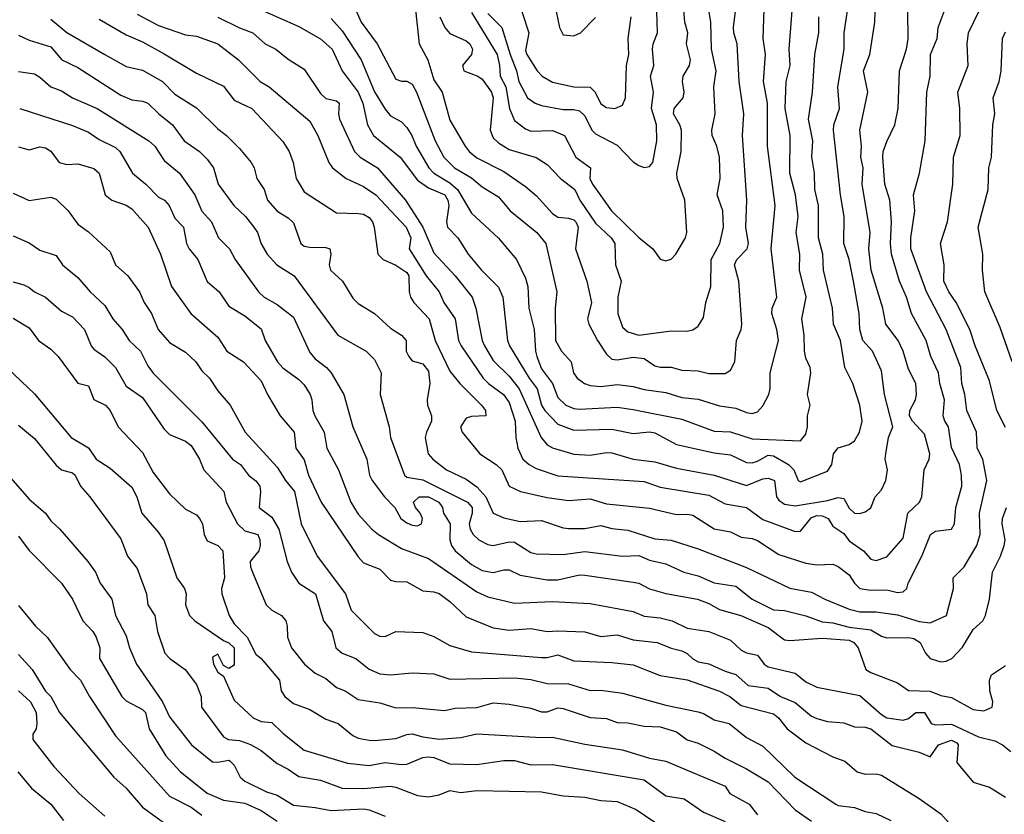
# Model space of a CAD drawing. Header units: metres. Extents: x -46681 to -43747, y -240911 to -237677.
# Tile 660 of 1056: x -45493 to -45402, y -238561 to -238488. Entities that reach past the tile are written whole.
import ezdxf

# ---------------------------------------------------------------- set-up
doc = ezdxf.new("R2010")
doc.units = ezdxf.units.M
doc.layers.add('CONTOUR_INDEX', color=1, linetype='Continuous')
doc.layers.add('CONTOUR_INTER', color=3, linetype='Continuous')

msp = doc.modelspace()

# ---------------------------------------------------------------- linework, layer by layer
at = {"layer": 'CONTOUR_INDEX'}
for points, elevation in [([(-45462.095, -238486.273), (-45461.311, -238488.02), (-45459.838, -238490.02), (-45458.095, -238493.288), (-45457.595, -238493.482), (-45457.095, -238493.471), (-45456.595, -238493.757), (-45456.186, -238494.52), (-45454.461, -238499.02), (-45453.653, -238500.52), (-45452.664, -238501.52), (-45451.095, -238502.446), (-45450.095, -238503.284), (-45448.595, -238504.211), (-45447.498, -238505.52), (-45445.036, -238507.52), (-45444.22, -238508.52), (-45443.201, -238513.02), (-45443.345, -238514.52), (-45443.304, -238517.52), (-45442.743, -238518.52), (-45441.85, -238519.52), (-45441.638, -238520.52), (-45441.297, -238521.02), (-45440.633, -238521.52), (-45440.095, -238521.712), (-45439.095, -238521.795), (-45437.595, -238521.593), (-45436.095, -238521.803), (-45435.095, -238522.077), (-45433.095, -238522.364), (-45431.595, -238522.811), (-45430.095, -238522.964), (-45428.095, -238523.591), (-45426.595, -238523.8), (-45425.595, -238524.196), (-45425.095, -238524.283), (-45424.595, -238524.13), (-45424.095, -238523.581), (-45423.539, -238522.52), (-45423.42, -238522.02), (-45423.399, -238520.52), (-45422.642, -238517.52), (-45422.783, -238516.52), (-45423.261, -238515.02), (-45423.22, -238514.52), (-45422.799, -238513.52), (-45423.323, -238509.02), (-45422.959, -238505.02), (-45423.661, -238499.52), (-45423.657, -238495.52), (-45424.042, -238493.52), (-45423.835, -238491.02), (-45424.063, -238489.52), (-45423.885, -238484.02)], 80), ([(-45485.595, -238487.732), (-45483.095, -238489.202), (-45481.595, -238489.855), (-45479.595, -238490.947), (-45476.595, -238492.733), (-45474.095, -238493.935), (-45473.095, -238495.234), (-45471.468, -238496.02), (-45468.595, -238499.091), (-45468.007, -238500.02), (-45467.628, -238501.02), (-45467.361, -238502.52), (-45466.595, -238503.745), (-45463.595, -238505.698), (-45461.595, -238505.747), (-45461.095, -238505.822), (-45460.595, -238506.117), (-45460.275, -238506.52), (-45460.103, -238507.02), (-45459.766, -238509.52), (-45459.29, -238510.02), (-45458.095, -238510.55), (-45457.095, -238511.226), (-45456.903, -238511.52), (-45456.87, -238513.02), (-45456.736, -238513.52), (-45456.441, -238514.02), (-45455.021, -238515.52), (-45454.453, -238517.52), (-45453.095, -238520.359), (-45452.192, -238521.52), (-45450.159, -238523.52), (-45449.809, -238524.02), (-45449.753, -238524.52), (-45451.095, -238524.574), (-45451.595, -238524.721), (-45452.115, -238525.52), (-45451.965, -238526.02), (-45450.338, -238528.02), (-45448.803, -238529.02), (-45448.296, -238529.52), (-45447.595, -238531.037), (-45446.559, -238531.52), (-45444.095, -238532.082), (-45442.095, -238532.363), (-45440.095, -238532.197), (-45438.595, -238532.677), (-45434.595, -238533.058), (-45432.095, -238533.662), (-45431.095, -238533.617), (-45430.595, -238533.721), (-45428.595, -238534.977), (-45427.095, -238535.268), (-45426.095, -238535.765), (-45425.095, -238535.88), (-45424.595, -238536.083), (-45422.595, -238537.358), (-45420.095, -238538.179), (-45419.095, -238538.336), (-45417.595, -238538.271), (-45417.095, -238538.472), (-45416.095, -238539.248), (-45415.595, -238540.024), (-45415.095, -238540.514), (-45414.095, -238540.672), (-45412.595, -238540.639), (-45411.595, -238540.887), (-45411.095, -238540.821), (-45410.743, -238540.52), (-45410.62, -238540.02), (-45409.35, -238537.52), (-45408.542, -238535.52), (-45408.095, -238535.211), (-45406.595, -238535.004), (-45406.318, -238534.52), (-45406.207, -238533.02), (-45405.648, -238531.02), (-45405.673, -238530.02), (-45405.871, -238529.02), (-45406.595, -238527.449), (-45406.883, -238525.52), (-45407.224, -238525.02), (-45407.36, -238524.52), (-45407.241, -238523.02), (-45407.69, -238521.52), (-45407.816, -238520.52), (-45408.503, -238519.02), (-45408.948, -238517.52), (-45410.3, -238515.02), (-45410.76, -238513.52), (-45411.434, -238512.02), (-45412.149, -238509.52), (-45412.258, -238508.52), (-45412.157, -238506.52), (-45412.307, -238504.52), (-45412.777, -238503.02), (-45412.977, -238500.52), (-45412.93, -238500.02), (-45412.595, -238499.073), (-45411.859, -238497.52), (-45411.534, -238496.02), (-45411.41, -238492.52), (-45410.789, -238490.52), (-45410.615, -238489.52), (-45410.687, -238484.52)], 85), ([(-45446.419, -238487.02), (-45445.782, -238489.02), (-45446.095, -238490.635), (-45445.982, -238491.02), (-45445.015, -238492.52), (-45444.541, -238493.02), (-45443.595, -238493.576), (-45441.595, -238494.009), (-45440.095, -238494.044), (-45439.632, -238494.52), (-45439.095, -238495.59), (-45438.595, -238495.928), (-45437.802, -238496.02), (-45437.095, -238495.699), (-45436.808, -238495.02), (-45436.738, -238492.02), (-45436.515, -238491.02), (-45436.582, -238489.52), (-45436.282, -238487.52)], 75), ([(-45493.095, -238499.575), (-45492.095, -238499.842), (-45491.095, -238499.571), (-45490.595, -238499.655), (-45490.095, -238499.989), (-45489.329, -238501.02), (-45488.595, -238501.205), (-45487.595, -238501.161), (-45486.095, -238501.573), (-45485.594, -238502.02), (-45485.05, -238504.02), (-45484.423, -238504.52), (-45483.095, -238504.97), (-45482.595, -238505.307), (-45481.058, -238507.02), (-45479.934, -238509.52), (-45478.9, -238512.52), (-45477.101, -238515.02), (-45474.595, -238517.229), (-45473.768, -238518.52), (-45472.237, -238519.52), (-45470.595, -238521.277), (-45470.018, -238522.52), (-45468.837, -238524.52), (-45467.546, -238526.02), (-45467.384, -238527.52), (-45466.595, -238528.577), (-45466.2, -238530.02), (-45465.017, -238532.52), (-45461.595, -238537.577), (-45461.095, -238538.136), (-45459.595, -238538.716), (-45458.595, -238539.742), (-45458.095, -238539.884), (-45457.095, -238539.913), (-45455.595, -238540.734), (-45454.595, -238540.815), (-45454.095, -238540.991), (-45453.095, -238541.734), (-45451.595, -238543.133), (-45449.095, -238544.164), (-45447.595, -238544.392), (-45445.595, -238544.216), (-45444.095, -238544.507), (-45443.095, -238544.437), (-45440.595, -238544.548), (-45439.095, -238544.965), (-45437.595, -238544.815), (-45436.095, -238545.268), (-45433.882, -238545.52), (-45432.595, -238546.055), (-45431.595, -238546.294), (-45431.095, -238546.542), (-45430.595, -238547.042), (-45430.095, -238547.333), (-45429.095, -238547.5), (-45427.595, -238548.192), (-45426.595, -238548.504), (-45425.439, -238549.52), (-45423.595, -238549.747), (-45422.457, -238550.52), (-45421.095, -238551.091), (-45419.595, -238552.346), (-45419.095, -238552.577), (-45418.095, -238552.84), (-45416.595, -238552.967), (-45415.595, -238553.331), (-45414.595, -238553.379), (-45414.095, -238553.542), (-45412.095, -238555.076), (-45409.595, -238555.685), (-45408.595, -238556.124), (-45407.798, -238555.02), (-45406.595, -238554.594), (-45406.095, -238554.825), (-45405.982, -238555.02), (-45406.095, -238556.647), (-45404.595, -238558.477), (-45403.095, -238558.93), (-45401.595, -238559.852)], 90), ([(-45494.095, -238520.101), (-45491.595, -238522.466), (-45488.198, -238526.52), (-45486.595, -238527.48), (-45485.884, -238528.52), (-45484.595, -238529.356), (-45482.595, -238531.123), (-45482.11, -238532.02), (-45481.658, -238533.52), (-45480.095, -238535.332), (-45479.595, -238536.108), (-45478.408, -238539.52), (-45477.685, -238540.52), (-45477.541, -238541.02), (-45477.605, -238542.02), (-45477.223, -238543.02), (-45476.727, -238543.52), (-45474.095, -238545.348), (-45473.595, -238545.555), (-45473.098, -238546.02), (-45473.095, -238547.621), (-45473.595, -238547.951), (-45474.095, -238547.658), (-45474.595, -238546.608), (-45475.095, -238546.895), (-45475.015, -238547.52), (-45474.595, -238548.275), (-45474.095, -238548.645), (-45473.095, -238550.869), (-45471.345, -238552.52), (-45470.595, -238552.847), (-45469.595, -238552.935), (-45468.595, -238553.931), (-45466.595, -238555.505), (-45462.595, -238556.723), (-45460.595, -238556.914), (-45459.095, -238556.648), (-45457.595, -238556.844), (-45457.095, -238556.796), (-45455.595, -238556.202), (-45455.095, -238556.137), (-45454.595, -238556.201), (-45453.095, -238556.772), (-45450.595, -238556.823), (-45448.095, -238556.47), (-45447.095, -238556.473), (-45445.595, -238556.855), (-45443.595, -238556.823), (-45435.095, -238558.271), (-45433.095, -238559.741), (-45431.391, -238560.02), (-45429.595, -238561.252), (-45427.595, -238562.105)], 95), ([(-45493.095, -238546.65), (-45491.827, -238548.02), (-45490.595, -238550.033), (-45490.081, -238550.52), (-45489.297, -238552.02), (-45484.245, -238558.02), (-45483.095, -238559.029), (-45481.595, -238560.793), (-45478.095, -238563.31)], 100)]:
    msp.add_lwpolyline(points, dxfattribs=dict(at, elevation=elevation))
at = {"layer": 'CONTOUR_INTER'}
for points, elevation in [([(-45456.375, -238486.02), (-45455.958, -238490.02), (-45455.153, -238491.52), (-45454.595, -238493.367), (-45453.827, -238494.52), (-45453.095, -238497.11), (-45451.695, -238499.52), (-45451.311, -238500.02), (-45450.595, -238500.601), (-45448.095, -238501.849), (-45446.095, -238503.252), (-45445.095, -238504.085), (-45443.595, -238505.761), (-45443.095, -238506.09), (-45442.095, -238506.179), (-45441.595, -238506.334), (-45441.415, -238506.52), (-45441.196, -238507.02), (-45441.46, -238509.02), (-45440.407, -238512.02), (-45439.983, -238514.02), (-45440.344, -238515.52), (-45440.211, -238516.02), (-45439.412, -238517.52), (-45438.595, -238518.799), (-45438.095, -238519.245), (-45437.595, -238519.332), (-45436.095, -238519.086), (-45435.095, -238519.187), (-45434.095, -238519.863), (-45433.595, -238519.993), (-45432.595, -238520.012), (-45431.595, -238520.285), (-45430.095, -238520.355), (-45429.095, -238520.582), (-45427.595, -238520.586), (-45427.095, -238520.276), (-45426.676, -238519.52), (-45426.538, -238517.52), (-45426.107, -238516.52), (-45426.043, -238516.02), (-45426.307, -238512.02), (-45426.708, -238510.52), (-45426.511, -238510.02), (-45425.541, -238509.02), (-45425.419, -238508.52), (-45425.671, -238507.02), (-45425.562, -238504.52), (-45425.984, -238498.52), (-45425.859, -238496.52), (-45426.29, -238493.52), (-45426.459, -238490.02), (-45426.783, -238489.02), (-45426.804, -238488.52), (-45426.187, -238483.52)], 79), ([(-45474.095, -238485.286), (-45467.095, -238488.408), (-45465.095, -238489.567), (-45464.023, -238490.52), (-45463.07, -238492.52), (-45461.592, -238494.52), (-45461.168, -238495.52), (-45460.738, -238497.52), (-45460.168, -238498.52), (-45457.722, -238500.52), (-45456.095, -238502.678), (-45455.095, -238503.371), (-45453.583, -238504.02), (-45453.295, -238504.52), (-45453.206, -238505.02), (-45453.425, -238506.52), (-45453.31, -238507.02), (-45452.355, -238508.02), (-45451.393, -238509.52), (-45450.158, -238511.02), (-45448.595, -238512.591), (-45448.195, -238513.52), (-45447.753, -238517.52), (-45447.581, -238518.02), (-45445.745, -238521.02), (-45445.004, -238522.02), (-45444.595, -238523.516), (-45444.305, -238524.02), (-45443.095, -238525.278), (-45441.595, -238525.852), (-45438.095, -238525.759), (-45436.095, -238526.152), (-45434.595, -238526.007), (-45434.095, -238526.083), (-45432.095, -238527.16), (-45428.595, -238527.954), (-45427.095, -238528.113), (-45425.595, -238528.851), (-45425.095, -238528.867), (-45424.595, -238528.707), (-45423.595, -238528.172), (-45423.095, -238528.206), (-45421.712, -238529.02), (-45421.231, -238529.52), (-45420.801, -238530.52), (-45420.595, -238530.628), (-45418.095, -238529.637), (-45417.681, -238529.02), (-45417.544, -238528.02), (-45417.095, -238527.481), (-45416.095, -238527.165), (-45415.595, -238526.844), (-45415.137, -238526.02), (-45414.876, -238525.02), (-45415.106, -238523.52), (-45415.759, -238521.52), (-45416.504, -238520.02), (-45416.886, -238517.52), (-45417.552, -238516.02), (-45417.648, -238514.52), (-45418.482, -238511.02), (-45418.53, -238509.52), (-45418.932, -238508.02), (-45418.919, -238505.02), (-45419.27, -238503.52), (-45419.301, -238502.02), (-45419.561, -238500.52), (-45419.46, -238499.02), (-45419.862, -238497.02), (-45419.502, -238494.52), (-45419.267, -238491.02), (-45418.904, -238489.02), (-45418.908, -238487.52)], 82), ([(-45464.095, -238487.679), (-45463.095, -238488.816), (-45461.334, -238491.52), (-45460.095, -238494.485), (-45459.095, -238496.069), (-45458.595, -238496.685), (-45457.595, -238497.244), (-45457.095, -238497.782), (-45456.635, -238498.52), (-45456.232, -238499.52), (-45455.036, -238501.52), (-45454.589, -238502.02), (-45453.095, -238502.921), (-45452.408, -238503.52), (-45451.095, -238505.733), (-45448.595, -238508.049), (-45446.933, -238510.02), (-45446.095, -238511.75), (-45445.862, -238512.52), (-45445.791, -238514.52), (-45445.291, -238516.52), (-45445.165, -238518.52), (-45445.029, -238519.02), (-45444.595, -238520.167), (-45443.589, -238521.52), (-45443.095, -238522.816), (-45442.358, -238523.52), (-45441.595, -238523.828), (-45441.095, -238523.885), (-45437.595, -238523.701), (-45436.095, -238523.919), (-45431.595, -238524.82), (-45428.595, -238525.923), (-45427.095, -238526.002), (-45425.095, -238526.633), (-45420.595, -238526.826), (-45420.095, -238526.212), (-45419.938, -238525.52), (-45419.951, -238524.52), (-45419.707, -238523.52), (-45419.965, -238522.52), (-45419.641, -238520.52), (-45419.696, -238520.02), (-45420.095, -238519.167), (-45420.241, -238518.52), (-45420.248, -238517.02), (-45420.479, -238515.52), (-45420.084, -238513.52), (-45420.702, -238511.02), (-45420.654, -238509.52), (-45421.009, -238507.52), (-45420.81, -238506.02), (-45421.069, -238504.02), (-45421.6, -238502.02), (-45421.571, -238498.52), (-45422.029, -238496.02), (-45421.913, -238493.52), (-45421.567, -238492.02), (-45421.65, -238490.52), (-45421.187, -238484.52)], 81), ([(-45474.595, -238487.55), (-45472.595, -238488.557), (-45471.374, -238489.02), (-45470.229, -238490.02), (-45469.232, -238490.52), (-45468.095, -238491.456), (-45466.595, -238492.362), (-45465.095, -238494.631), (-45464.595, -238495.105), (-45463.595, -238495.32), (-45463.355, -238495.52), (-45463.411, -238496.52), (-45463.317, -238497.02), (-45461.944, -238500.02), (-45461.425, -238500.52), (-45459.8, -238501.52), (-45457.2, -238504.52), (-45455.599, -238507.02), (-45454.595, -238509.39), (-45452.595, -238511.521), (-45451.046, -238513.52), (-45450.694, -238514.52), (-45450.104, -238517.52), (-45449.878, -238518.02), (-45449.095, -238519.376), (-45447.595, -238520.848), (-45446.686, -238522.02), (-45444.653, -238526.52), (-45444.095, -238527.21), (-45443.595, -238527.485), (-45441.595, -238528.055), (-45440.095, -238528.158), (-45438.595, -238527.899), (-45438.095, -238527.934), (-45436.103, -238528.52), (-45434.095, -238528.762), (-45432.095, -238529.379), (-45428.595, -238530.022), (-45425.595, -238530.974), (-45424.095, -238530.362), (-45423.595, -238530.305), (-45423.002, -238530.52), (-45422.813, -238532.02), (-45422.595, -238532.344), (-45422.095, -238532.703), (-45421.095, -238532.861), (-45418.095, -238532.367), (-45417.095, -238532.068), (-45416.595, -238532.174), (-45416.095, -238533.073), (-45415.595, -238533.523), (-45415.095, -238533.551), (-45414.595, -238533.414), (-45414.095, -238533.043), (-45413.693, -238532.02), (-45413.095, -238531.369), (-45412.678, -238530.52), (-45412.546, -238529.52), (-45412.736, -238528.52), (-45412.692, -238528.02), (-45412.456, -238526.52), (-45412.036, -238525.52), (-45412.799, -238522.52), (-45413.095, -238520.333), (-45413.923, -238518.52), (-45414.808, -238517.52), (-45415.115, -238516.52), (-45415.158, -238515.02), (-45415.7, -238512.02), (-45416.099, -238510.02), (-45416.574, -238508.52), (-45416.561, -238506.02), (-45416.898, -238504.02), (-45417.552, -238498.02), (-45417.499, -238497.52), (-45416.988, -238496.02), (-45417.13, -238494.02), (-45416.548, -238490.52), (-45416.562, -238489.02), (-45416.042, -238485.52)], 83), ([(-45490.095, -238487.75), (-45488.595, -238488.989), (-45485.09, -238491.02), (-45483.095, -238492.124), (-45481.595, -238492.481), (-45479.751, -238493.52), (-45478.595, -238494.693), (-45476.595, -238495.967), (-45474.595, -238497.901), (-45473.797, -238498.52), (-45472.595, -238499.721), (-45471.524, -238501.02), (-45471.25, -238501.52), (-45470.996, -238502.52), (-45470.324, -238503.52), (-45469.994, -238504.52), (-45469.095, -238505.549), (-45468.095, -238506.142), (-45467.595, -238506.605), (-45466.908, -238508.52), (-45466.595, -238508.775), (-45466.095, -238508.88), (-45464.595, -238508.902), (-45464.225, -238509.02), (-45464.126, -238509.52), (-45464.3, -238510.52), (-45464.169, -238511.02), (-45463.046, -238512.02), (-45462.095, -238513.612), (-45461.595, -238514.089), (-45460.101, -238515.02), (-45458.595, -238516.389), (-45457.573, -238517.02), (-45457.153, -238517.52), (-45457.137, -238518.52), (-45456.905, -238519.02), (-45456.595, -238519.427), (-45455.595, -238519.685), (-45455.095, -238520.375), (-45454.948, -238521.52), (-45455.213, -238523.02), (-45455.186, -238523.52), (-45454.809, -238524.52), (-45454.795, -238525.02), (-45455.276, -238526.02), (-45455.376, -238526.52), (-45455.113, -238528.02), (-45454.691, -238528.52), (-45453.427, -238529.52), (-45451.595, -238530.388), (-45450.595, -238531.084), (-45449.769, -238532.02), (-45449.095, -238533.529), (-45448.095, -238533.973), (-45446.595, -238534.297), (-45444.595, -238534.211), (-45442.595, -238534.881), (-45442.095, -238534.942), (-45440.595, -238534.942), (-45439.095, -238534.684), (-45438.095, -238534.952), (-45436.595, -238535.118), (-45434.095, -238535.91), (-45432.595, -238536.049), (-45430.095, -238536.838), (-45425.595, -238538.563), (-45421.595, -238540.479), (-45419.595, -238540.862), (-45418.344, -238541.52), (-45416.095, -238542.429), (-45415.095, -238542.68), (-45413.595, -238542.689), (-45411.595, -238542.971), (-45409.595, -238543.587), (-45408.595, -238543.696), (-45407.072, -238543.02), (-45406.421, -238540.52), (-45406.456, -238539.52), (-45405.417, -238538.52), (-45404.241, -238536.52), (-45403.951, -238535.52), (-45403.994, -238533.52), (-45403.322, -238530.52), (-45403.693, -238528.52), (-45404.23, -238527.52), (-45404.276, -238526.02), (-45405.187, -238524.02), (-45405.356, -238522.52), (-45405.652, -238521.52), (-45405.752, -238520.02), (-45407.098, -238516.52), (-45408.929, -238513.02), (-45410.357, -238509.02), (-45410.361, -238508.02), (-45409.988, -238505.52), (-45410.122, -238504.02), (-45409.558, -238502.02), (-45409.042, -238499.02), (-45408.88, -238494.52), (-45408.583, -238493.02), (-45408.555, -238491.02), (-45407.941, -238489.52), (-45407.851, -238488.52), (-45407.294, -238487.02)], 86), ([(-45482.095, -238487.289), (-45480.095, -238488.328), (-45477.595, -238489.194), (-45476.595, -238489.321), (-45474.595, -238490.038), (-45472.691, -238491.52), (-45470.675, -238493.52), (-45469.86, -238494.02), (-45466.095, -238497.209), (-45465.337, -238498.52), (-45464.321, -238501.02), (-45463.972, -238501.52), (-45462.716, -238502.52), (-45461.095, -238503.263), (-45459.967, -238504.02), (-45457.149, -238507.02), (-45456.722, -238508.02), (-45456.871, -238509.02), (-45455.295, -238511.52), (-45454.088, -238513.02), (-45453.659, -238514.02), (-45452.61, -238515.52), (-45452.289, -238517.52), (-45452.048, -238518.02), (-45450.018, -238521.02), (-45449.523, -238521.52), (-45448.122, -238522.52), (-45447.595, -238523.29), (-45447.043, -238525.02), (-45446.997, -238526.52), (-45446.793, -238527.52), (-45446.329, -238528.52), (-45445.756, -238529.02), (-45445.095, -238529.395), (-45443.095, -238530.078), (-45435.095, -238530.599), (-45433.595, -238531.13), (-45429.095, -238531.881), (-45427.595, -238532.656), (-45425.595, -238533.01), (-45424.095, -238534.118), (-45421.095, -238535.244), (-45420.595, -238535.211), (-45419.595, -238533.943), (-45419.095, -238533.763), (-45418.595, -238533.772), (-45418.023, -238534.02), (-45417.595, -238534.732), (-45416.595, -238535.435), (-45416.095, -238536.115), (-45414.772, -238537.02), (-45414.095, -238537.798), (-45413.595, -238537.916), (-45412.595, -238537.597), (-45411.095, -238535.867), (-45410.637, -238533.52), (-45409.561, -238532.52), (-45409.365, -238532.02), (-45409.148, -238529.52), (-45408.68, -238528.52), (-45408.618, -238528.02), (-45409.095, -238526.215), (-45410.216, -238525.02), (-45410.489, -238524.52), (-45410.46, -238524.02), (-45409.939, -238523.02), (-45409.841, -238522.52), (-45409.921, -238521.52), (-45410.595, -238520.184), (-45411.073, -238518.52), (-45411.539, -238517.52), (-45412.676, -238516.02), (-45412.965, -238514.52), (-45414.061, -238511.02), (-45414.278, -238509.02), (-45414.138, -238507.52), (-45414.883, -238503.02), (-45414.789, -238501.52), (-45415.017, -238500.52), (-45414.943, -238499.52), (-45415.106, -238498.02), (-45414.371, -238494.52), (-45414.745, -238492.52), (-45414.173, -238491.02), (-45413.707, -238488.02), (-45413.673, -238487.02)], 84), ([(-45454.045, -238487.52), (-45453.56, -238488.52), (-45453.095, -238489.065), (-45451.595, -238489.758), (-45451.263, -238490.02), (-45450.997, -238490.52), (-45451.108, -238491.02), (-45451.925, -238492.02), (-45451.806, -238492.52), (-45450.504, -238493.02), (-45450.095, -238493.311), (-45449.244, -238494.52), (-45449.089, -238495.02), (-45449.372, -238498.02), (-45449.095, -238498.741), (-45448.595, -238499.205), (-45447.595, -238499.818), (-45445.095, -238500.571), (-45444.095, -238501.206), (-45442.838, -238502.52), (-45441.519, -238503.52), (-45441.044, -238504.52), (-45439.595, -238506.658), (-45438.15, -238508.02), (-45437.816, -238508.52), (-45437.749, -238510.52), (-45437.228, -238512.02), (-45437.547, -238513.52), (-45437.54, -238515.02), (-45437.095, -238516.281), (-45436.595, -238516.717), (-45435.595, -238517.023), (-45432.595, -238516.647), (-45431.095, -238516.666), (-45430.595, -238516.551), (-45430.095, -238516.193), (-45429.595, -238515.388), (-45429.377, -238514.02), (-45428.911, -238512.52), (-45428.891, -238510.02), (-45428.079, -238508.52), (-45427.747, -238507.02), (-45427.795, -238505.52), (-45428.332, -238504.02), (-45428.053, -238502.52), (-45428.103, -238500.52), (-45428.357, -238499.52), (-45428.787, -238498.52), (-45428.831, -238498.02), (-45428.506, -238496.52), (-45428.62, -238494.02), (-45428.42, -238492.52), (-45428.844, -238490.52), (-45428.923, -238488.02), (-45429.155, -238486.52)], 78), ([(-45451.095, -238487.134), (-45448.728, -238491.02), (-45448.499, -238492.02), (-45448.439, -238493.02), (-45447.905, -238494.02), (-45447.584, -238496.02), (-45447.095, -238497.147), (-45446.095, -238497.905), (-45445.595, -238498.113), (-45443.595, -238498.055), (-45442.463, -238498.52), (-45441.432, -238500.52), (-45440.071, -238501.52), (-45440.125, -238502.52), (-45439.882, -238503.02), (-45438.131, -238505.52), (-45435.595, -238507.986), (-45434.292, -238509.02), (-45433.595, -238509.973), (-45433.095, -238510.155), (-45432.595, -238509.999), (-45432.141, -238509.52), (-45431.253, -238508.02), (-45431.126, -238507.52), (-45431.306, -238504.52), (-45432.045, -238502.52), (-45432.05, -238502.02), (-45431.652, -238500.02), (-45431.632, -238498.02), (-45431.791, -238497.52), (-45432.383, -238496.52), (-45432.311, -238496.02), (-45431.467, -238495.02), (-45431.379, -238494.52), (-45431.552, -238493.52), (-45431.465, -238493.02), (-45430.88, -238492.02), (-45430.8, -238491.52), (-45431.157, -238490.02), (-45431.038, -238489.02), (-45431.335, -238488.02), (-45431.451, -238486.52)], 77), ([(-45449.595, -238487.226), (-45448.279, -238488.52), (-45447.527, -238491.02), (-45446.915, -238492.52), (-45446.718, -238493.52), (-45445.901, -238495.02), (-45445.197, -238495.52), (-45444.595, -238495.752), (-45442.595, -238496.123), (-45441.595, -238496.101), (-45441.095, -238496.234), (-45440.595, -238496.697), (-45439.939, -238498.02), (-45439.595, -238498.381), (-45437.595, -238499.433), (-45436.095, -238500.958), (-45435.595, -238501.315), (-45435.095, -238501.48), (-45434.595, -238501.396), (-45434.302, -238501.02), (-45433.908, -238499.02), (-45433.959, -238497.52), (-45434.424, -238496.02), (-45434.241, -238494.52), (-45434.514, -238493.02), (-45434.207, -238492.02), (-45434.316, -238490.52), (-45434.243, -238490.02), (-45433.859, -238489.02), (-45433.926, -238487.02)], 76), ([(-45443.254, -238487.02), (-45442.925, -238488.52), (-45442.595, -238489.206), (-45441.595, -238489.285), (-45440.979, -238489.02), (-45439.595, -238487.571)], 74), ([(-45401.595, -238525.59), (-45402.409, -238524.02), (-45403.095, -238521.252), (-45404.413, -238518.02), (-45404.891, -238516.52), (-45406.158, -238514.02), (-45406.857, -238513.02), (-45407.3, -238512.02), (-45407.269, -238510.52), (-45407.611, -238508.52), (-45406.98, -238506.52), (-45406.478, -238503.02), (-45406.424, -238500.52), (-45405.806, -238498.52), (-45405.833, -238496.02), (-45406.014, -238494.52), (-45405.047, -238492.02), (-45405.145, -238490.02), (-45405.039, -238489.02), (-45404.059, -238487.02)], 87), ([(-45400.968, -238519.52), (-45402.095, -238516.338), (-45403.503, -238513.02), (-45403.723, -238511.02), (-45403.683, -238509.52), (-45404.123, -238507.02), (-45403.217, -238503.52), (-45403.151, -238501.52), (-45402.898, -238500.52), (-45402.775, -238497.52), (-45402.574, -238496.52), (-45402.742, -238495.02), (-45402.174, -238493.52), (-45401.986, -238492.52), (-45401.877, -238489.52), (-45401.595, -238488.916)], 88), ([(-45493.095, -238489.217), (-45492.095, -238489.675), (-45490.095, -238490.3), (-45489.057, -238491.52), (-45487.595, -238492.213), (-45483.595, -238494.776), (-45482.595, -238495.203), (-45481.595, -238495.327), (-45481.095, -238495.527), (-45480.092, -238496.52), (-45478.807, -238497.52), (-45477.737, -238499.02), (-45476.319, -238500.02), (-45475.595, -238500.707), (-45475.003, -238501.52), (-45474.566, -238503.02), (-45473.139, -238505.02), (-45472.048, -238506.02), (-45471.271, -238507.02), (-45470.945, -238507.52), (-45470.595, -238508.576), (-45470.036, -238509.52), (-45469.142, -238510.52), (-45467.533, -238511.52), (-45463.472, -238517.02), (-45460.862, -238518.52), (-45460.095, -238519.28), (-45459.456, -238520.52), (-45459.556, -238522.52), (-45458.738, -238525.52), (-45458.59, -238526.52), (-45457.32, -238530.02), (-45457.095, -238530.21), (-45455.595, -238530.44), (-45451.453, -238532.52), (-45451.027, -238533.02), (-45451.036, -238533.52), (-45451.316, -238534.52), (-45451.217, -238535.02), (-45450.928, -238535.52), (-45450.425, -238536.02), (-45449.595, -238536.441), (-45449.095, -238536.528), (-45447.595, -238536.179), (-45447.095, -238536.224), (-45445.595, -238537.171), (-45445.095, -238537.294), (-45442.595, -238537.367), (-45440.595, -238537.08), (-45437.095, -238537.525), (-45435.595, -238537.475), (-45434.595, -238537.904), (-45433.095, -238538.242), (-45431.408, -238539.02), (-45430.095, -238539.339), (-45428.595, -238539.979), (-45426.595, -238540.315), (-45425.095, -238541.517), (-45423.095, -238542.498), (-45422.095, -238542.572), (-45420.095, -238543.044), (-45418.595, -238543.61), (-45417.595, -238543.714), (-45416.095, -238544.11), (-45414.095, -238544.344), (-45413.095, -238544.932), (-45412.595, -238545.079), (-45410.595, -238545.065), (-45410.095, -238545.164), (-45409.501, -238545.52), (-45409.007, -238546.52), (-45408.595, -238547.017), (-45407.595, -238547.307), (-45407.095, -238547.268), (-45406.586, -238547.02), (-45405.595, -238545.962), (-45404.595, -238544.327), (-45403.71, -238543.52), (-45403.449, -238543.02), (-45403.085, -238541.52), (-45402.805, -238539.02), (-45402.063, -238537.52), (-45401.723, -238536.52), (-45401.64, -238536.02), (-45401.91, -238534.52), (-45401.864, -238534.02), (-45401.504, -238533.02)], 87), ([(-45493.095, -238492.576), (-45491.595, -238492.809), (-45491.095, -238493.106), (-45490.095, -238494.024), (-45489.095, -238494.381), (-45488.095, -238495.033), (-45485.783, -238496.02), (-45480.995, -238499.02), (-45480.444, -238499.52), (-45479.595, -238500.843), (-45478.165, -238502.02), (-45476.752, -238504.02), (-45476.095, -238505.531), (-45475.209, -238506.52), (-45474.536, -238508.02), (-45473.532, -238509.02), (-45472.989, -238510.02), (-45470.85, -238513.02), (-45470.308, -238513.52), (-45469.095, -238514.201), (-45467.595, -238515.354), (-45466.095, -238518.63), (-45465.595, -238519.225), (-45464.546, -238520.02), (-45464.092, -238520.52), (-45462.938, -238522.52), (-45462.095, -238525.521), (-45460.81, -238528.52), (-45460.558, -238530.02), (-45460.314, -238530.52), (-45459.164, -238532.02), (-45458.215, -238533.02), (-45457.637, -238534.02), (-45457.095, -238534.439), (-45456.595, -238534.656), (-45456.095, -238534.706), (-45455.724, -238534.52), (-45455.644, -238534.02), (-45455.862, -238533.52), (-45456.289, -238533.02), (-45456.457, -238532.52), (-45455.936, -238532.02), (-45455.095, -238532.02), (-45454.119, -238532.52), (-45453.792, -238533.02), (-45453.686, -238533.52), (-45453.086, -238534.52), (-45453.099, -238536.02), (-45452.946, -238536.52), (-45452.615, -238537.02), (-45451.095, -238538.304), (-45450.095, -238538.848), (-45449.095, -238539.032), (-45448.095, -238538.781), (-45447.595, -238538.797), (-45446.595, -238539.289), (-45444.095, -238539.714), (-45443.095, -238539.704), (-45441.095, -238539.266), (-45440.595, -238539.27), (-45436.095, -238539.93), (-45435.595, -238540.04), (-45434.595, -238540.535), (-45433.095, -238540.969), (-45430.132, -238541.52), (-45429.095, -238541.91), (-45428.095, -238542.461), (-45426.128, -238543.02), (-45423.595, -238544.143), (-45422.095, -238545.263), (-45421.595, -238545.332), (-45418.595, -238545.127), (-45416.095, -238545.318), (-45415.654, -238545.52), (-45415.247, -238546.02), (-45414.534, -238548.02), (-45414.095, -238548.316), (-45411.595, -238549.272), (-45410.595, -238549.968), (-45408.595, -238550.049), (-45407.595, -238550.441), (-45406.595, -238550.627), (-45404.595, -238551.752), (-45403.595, -238551.86), (-45402.832, -238551.52), (-45402.786, -238551.02), (-45403.037, -238550.02), (-45403.078, -238549.02), (-45402.897, -238548.52), (-45401.595, -238547.668)], 88), ([(-45492.976, -238496.02), (-45488.095, -238497.585), (-45486.595, -238498.227), (-45485.595, -238498.908), (-45484.095, -238499.621), (-45483.685, -238500.02), (-45482.532, -238502.02), (-45481.287, -238503.02), (-45480.095, -238504.234), (-45479.566, -238504.52), (-45479.127, -238505.02), (-45478.595, -238506.196), (-45477.785, -238507.02), (-45477.502, -238508.52), (-45477.26, -238509.02), (-45476.465, -238510.02), (-45475.595, -238512.057), (-45474.493, -238513.02), (-45473.595, -238514.357), (-45472.095, -238515.249), (-45470.595, -238516.45), (-45470.236, -238517.52), (-45469.069, -238519.52), (-45468.595, -238520.06), (-45467.095, -238521.135), (-45466.595, -238521.644), (-45466.059, -238522.52), (-45465.889, -238523.02), (-45465.806, -238524.02), (-45465.611, -238524.52), (-45464.741, -238526.02), (-45464.498, -238527.52), (-45463.422, -238529.52), (-45462.282, -238532.52), (-45461.595, -238533.634), (-45460.341, -238535.02), (-45459.731, -238535.52), (-45457.595, -238536.806), (-45455.095, -238537.738), (-45450.595, -238540.815), (-45449.595, -238541.291), (-45447.095, -238541.881), (-45443.595, -238541.718), (-45440.095, -238541.907), (-45436.095, -238542.649), (-45435.095, -238543.081), (-45433.595, -238543.237), (-45432.499, -238543.52), (-45431.095, -238544.19), (-45429.095, -238544.493), (-45427.095, -238545.324), (-45426.095, -238546.242), (-45425.595, -238546.486), (-45424.595, -238546.694), (-45423.957, -238547.52), (-45423.595, -238547.782), (-45421.095, -238548.372), (-45420.095, -238549.164), (-45419.095, -238549.665), (-45415.095, -238550.439), (-45413.095, -238552.209), (-45412.595, -238552.494), (-45411.095, -238552.714), (-45410.595, -238552.568), (-45409.909, -238552.02), (-45409.113, -238552.02), (-45408.478, -238553.02), (-45408.095, -238553.155), (-45406.595, -238553.096), (-45404.095, -238554.281), (-45402.595, -238554.64), (-45401.877, -238555.02), (-45401.095, -238555.638)], 89), ([(-45493.595, -238503.871), (-45492.095, -238504.546), (-45490.095, -238504.241), (-45489.595, -238504.421), (-45488.482, -238505.52), (-45487.595, -238506.731), (-45486.595, -238507.447), (-45484.595, -238509.293), (-45484.082, -238510.52), (-45482.952, -238511.52), (-45481.86, -238513.02), (-45481.434, -238514.02), (-45480.76, -238515.02), (-45480.126, -238516.52), (-45479.095, -238517.702), (-45477.595, -238518.62), (-45476.639, -238519.52), (-45476.095, -238520.335), (-45475.386, -238521.02), (-45474.595, -238522.183), (-45473.454, -238523.52), (-45472.09, -238526.02), (-45469.095, -238529.27), (-45468.331, -238530.52), (-45467.501, -238531.52), (-45466.877, -238534.52), (-45465.408, -238537.52), (-45462.762, -238541.02), (-45462.239, -238542.52), (-45460.095, -238544.679), (-45459.595, -238544.934), (-45459.095, -238544.969), (-45458.095, -238544.503), (-45455.595, -238544.588), (-45454.595, -238544.977), (-45453.095, -238545.789), (-45451.095, -238546.392), (-45444.595, -238546.919), (-45444.095, -238546.93), (-45443.095, -238546.682), (-45441.595, -238547.239), (-45438.095, -238547.368), (-45436.095, -238547.588), (-45433.595, -238548.585), (-45431.095, -238548.979), (-45428.095, -238550.048), (-45427.157, -238550.52), (-45426.095, -238551.36), (-45423.095, -238552.142), (-45422.626, -238552.52), (-45421.835, -238553.52), (-45420.095, -238554.826), (-45417.595, -238556.118), (-45416.505, -238556.52), (-45415.357, -238557.52), (-45414.595, -238557.732), (-45413.595, -238557.691), (-45413.095, -238557.829), (-45409.595, -238559.975), (-45407.595, -238561.414), (-45406.614, -238562.52)], 91), ([(-45493.595, -238507.827), (-45492.095, -238508.465), (-45491.095, -238509.145), (-45489.595, -238509.638), (-45489.007, -238510.52), (-45487.595, -238511.701), (-45486.449, -238513.02), (-45485.095, -238514.28), (-45484.339, -238515.52), (-45483.468, -238516.52), (-45482.819, -238517.52), (-45481.785, -238518.52), (-45481.095, -238519.869), (-45480.595, -238520.552), (-45476.095, -238525.066), (-45473.238, -238528.52), (-45472.512, -238529.02), (-45471.755, -238530.02), (-45471.095, -238530.545), (-45470.719, -238531.02), (-45470.651, -238531.52), (-45470.763, -238533.02), (-45469.595, -238533.916), (-45468.947, -238535.02), (-45468.18, -238538.02), (-45467.785, -238539.02), (-45467.095, -238540.03), (-45465.544, -238541.02), (-45464.817, -238543.52), (-45464.036, -238544.52), (-45463.657, -238546.02), (-45463.095, -238546.499), (-45461.82, -238547.02), (-45460.595, -238548.007), (-45459.595, -238548.432), (-45458.595, -238548.508), (-45456.595, -238548.327), (-45454.595, -238548.429), (-45453.095, -238548.916), (-45447.095, -238548.795), (-45445.595, -238548.963), (-45444.095, -238549.327), (-45442.095, -238549.363), (-45440.095, -238549.987), (-45439.095, -238549.945), (-45437.095, -238550.233), (-45433.095, -238551.323), (-45430.095, -238551.95), (-45429.595, -238552.103), (-45428.595, -238552.694), (-45427.202, -238553.02), (-45425.595, -238554.322), (-45424.095, -238555.135), (-45421.134, -238558.02), (-45417.334, -238560.52), (-45417.095, -238560.648), (-45415.595, -238560.829), (-45414.595, -238561.201), (-45413.595, -238561.371), (-45412.213, -238562.02)], 92), ([(-45493.595, -238512.089), (-45492.595, -238512.354), (-45492.095, -238512.616), (-45491.595, -238513.02), (-45490.595, -238513.52), (-45489.095, -238514.823), (-45488.095, -238515.34), (-45486.959, -238516.52), (-45486.346, -238518.02), (-45486.095, -238518.335), (-45485.095, -238519.039), (-45484.095, -238520.027), (-45483.095, -238521.75), (-45481.595, -238522.824), (-45479.595, -238525.738), (-45479.095, -238526.233), (-45477.595, -238526.861), (-45477.095, -238527.259), (-45476.312, -238528.52), (-45475.892, -238529.52), (-45474.061, -238531.52), (-45473.841, -238532.52), (-45472.792, -238534.52), (-45472.095, -238535.165), (-45470.915, -238535.52), (-45470.711, -238536.02), (-45470.697, -238536.52), (-45470.816, -238537.02), (-45471.6, -238538.02), (-45471.589, -238538.52), (-45471.41, -238539.02), (-45470.134, -238542.02), (-45469.595, -238542.518), (-45468.721, -238543.02), (-45468.314, -238543.52), (-45468.176, -238544.02), (-45468.151, -238545.02), (-45467.792, -238546.02), (-45466.578, -238547.52), (-45465.595, -238548.356), (-45464.595, -238548.856), (-45463.595, -238549.712), (-45462.812, -238550.02), (-45461.595, -238550.809), (-45459.595, -238551.106), (-45458.095, -238551.591), (-45456.595, -238551.543), (-45453.595, -238551.816), (-45452.595, -238551.617), (-45450.595, -238551.55), (-45449.095, -238551.119), (-45447.595, -238551.238), (-45445.595, -238551.622), (-45444.595, -238551.94), (-45444.095, -238551.953), (-45443.095, -238551.579), (-45442.595, -238551.645), (-45440.095, -238552.48), (-45438.595, -238552.575), (-45437.595, -238552.94), (-45436.595, -238552.975), (-45435.095, -238553.29), (-45433.595, -238553.343), (-45432.095, -238553.807), (-45431.095, -238554.563), (-45430.095, -238554.865), (-45428.595, -238555.593), (-45427.595, -238556.258), (-45425.595, -238557.226), (-45423.595, -238558.451), (-45421.095, -238561.043), (-45419.595, -238562.103)], 93), ([(-45493.595, -238515.461), (-45492.095, -238516.34), (-45491.225, -238517.52), (-45490.095, -238518.325), (-45489.419, -238519.02), (-45487.595, -238521.49), (-45486.595, -238521.73), (-45486.095, -238523.001), (-45485.022, -238523.52), (-45484.6, -238524.02), (-45483.85, -238525.52), (-45481.595, -238527.921), (-45480.595, -238529.757), (-45479.095, -238531.738), (-45477.595, -238533.179), (-45476.595, -238533.705), (-45476.303, -238534.02), (-45476.021, -238534.52), (-45475.862, -238535.52), (-45475.595, -238536.115), (-45474.595, -238536.52), (-45474.142, -238537.02), (-45473.978, -238539.52), (-45474.269, -238540.52), (-45474.25, -238541.02), (-45473.563, -238543.02), (-45473.095, -238543.804), (-45471.888, -238545.02), (-45471.095, -238546.622), (-45470.587, -238547.02), (-45468.889, -238549.02), (-45468.727, -238550.02), (-45468.411, -238550.52), (-45467.595, -238551.18), (-45466.095, -238551.738), (-45464.595, -238552.64), (-45463.466, -238553.02), (-45462.095, -238554.137), (-45461.595, -238554.379), (-45460.595, -238554.57), (-45460.095, -238554.624), (-45458.095, -238554.426), (-45457.095, -238554.049), (-45456.595, -238553.993), (-45455.595, -238554.278), (-45454.095, -238554.493), (-45452.095, -238554.324), (-45450.595, -238553.998), (-45444.595, -238554.344), (-45443.595, -238554.296), (-45440.595, -238554.956), (-45437.095, -238555.466), (-45434.595, -238556.262), (-45433.095, -238556.524), (-45427.595, -238558.846), (-45427.138, -238559.52), (-45425.37, -238560.52), (-45424.595, -238561.487)], 94), ([(-45493.095, -238525.368), (-45491.595, -238526.619), (-45489.595, -238529.078), (-45489.095, -238529.52), (-45488.095, -238529.803), (-45487.828, -238530.02), (-45487.354, -238531.02), (-45486.475, -238532.02), (-45483.595, -238535.91), (-45482.995, -238537.52), (-45482.095, -238538.68), (-45481.232, -238541.02), (-45481.095, -238542.023), (-45480.446, -238543.02), (-45480.2, -238544.52), (-45479.52, -238546.52), (-45479.06, -238547.02), (-45477.642, -238548.02), (-45476.595, -238549.421), (-45476.159, -238550.52), (-45476.131, -238551.52), (-45474.095, -238554.28), (-45473.63, -238554.52), (-45472.595, -238554.609), (-45471.595, -238554.983), (-45470.595, -238555.527), (-45469.095, -238556.753), (-45468.095, -238557.261), (-45467.095, -238557.96), (-45465.095, -238558.283), (-45463.095, -238559.016), (-45461.095, -238559.061), (-45458.595, -238558.854), (-45458.095, -238558.925), (-45456.095, -238559.696), (-45455.095, -238559.818), (-45454.095, -238559.656), (-45453.095, -238559.252), (-45452.095, -238559.444), (-45450.595, -238559.26), (-45444.595, -238559.373), (-45442.595, -238559.735), (-45440.595, -238559.862), (-45439.095, -238560.16), (-45437.595, -238560.28), (-45435.843, -238561.02), (-45434.095, -238562.178)], 96), ([(-45495.095, -238528.838), (-45492.095, -238532.231), (-45490.571, -238533.52), (-45490.095, -238534.254), (-45489.253, -238535.02), (-45486.654, -238538.02), (-45485.962, -238539.02), (-45485.526, -238540.02), (-45484.444, -238541.52), (-45484.084, -238543.02), (-45483.095, -238544.907), (-45482.808, -238546.02), (-45482.145, -238547.52), (-45479.73, -238551.02), (-45479.095, -238552.421), (-45477.044, -238555.02), (-45475.095, -238556.577), (-45474.595, -238556.622), (-45473.595, -238556.435), (-45473.456, -238556.52), (-45473.095, -238556.887), (-45472.538, -238558.02), (-45472.095, -238558.384), (-45470.095, -238559.382), (-45469.095, -238559.671), (-45467.595, -238560.608), (-45465.595, -238560.816), (-45464.095, -238561.115), (-45461.095, -238560.957), (-45460.595, -238561.025), (-45459.095, -238561.617)], 97), ([(-45493.095, -238535.675), (-45492.095, -238537.001), (-45489.095, -238540.029), (-45488.073, -238541.52), (-45487.127, -238543.52), (-45486.204, -238544.52), (-45485.9, -238545.02), (-45485.558, -238546.02), (-45485.574, -238547.02), (-45483.502, -238550.52), (-45483.095, -238550.947), (-45481.595, -238551.751), (-45481.326, -238552.02), (-45480.975, -238553.52), (-45479.436, -238556.02), (-45478.095, -238557.487), (-45475.595, -238559.487), (-45474.095, -238560.137), (-45472.095, -238560.41), (-45470.595, -238561.091), (-45469.095, -238562.1)], 98), ([(-45493.095, -238542.085), (-45491.513, -238544.02), (-45490.423, -238545.02), (-45488.297, -238548.02), (-45487.343, -238549.02), (-45486.501, -238550.52), (-45484.095, -238554.169), (-45479.095, -238559.76), (-45477.095, -238560.785), (-45476.095, -238561.532)], 99), ([(-45493.095, -238549.996), (-45491.979, -238551.02), (-45491.451, -238552.02), (-45491.373, -238553.02), (-45491.463, -238553.52), (-45491.753, -238554.02), (-45491.758, -238554.52), (-45489.822, -238557.02), (-45487.476, -238559.52), (-45485.095, -238561.636)], 101), ([(-45493.147, -238557.52), (-45491.872, -238559.02), (-45490.095, -238560.515), (-45488.921, -238562.02)], 102)]:
    msp.add_lwpolyline(points, dxfattribs=dict(at, elevation=elevation))

doc.saveas('drawing.dxf')
